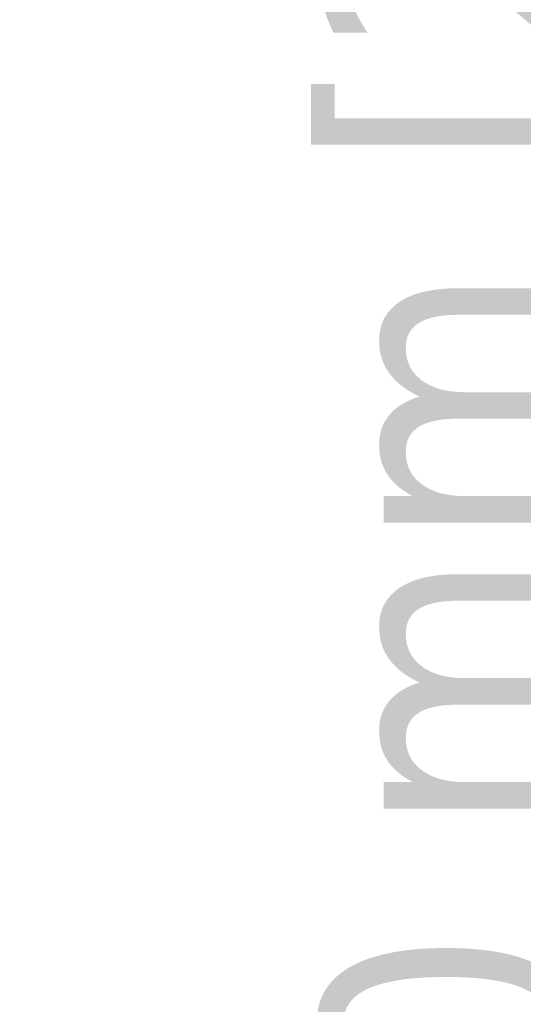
# Paper-space layout 'Sheet' of a CAD drawing. Header units: inches. Extents: x 0.2 to 10.8, y 0.2 to 8.3.
# Tile 520 of 545: x 8.313 to 8.555, y 6.597 to 7.072. Entities that reach past the tile are written whole.
import ezdxf

# ---------------------------------------------------------------- set-up
doc = ezdxf.new("R2010")
doc.units = ezdxf.units.IN
doc.header["$MEASUREMENT"] = 0
doc.layers.get('0').update_dxf_attribs({"lineweight": 5})
doc.styles.add('My Text', font='tahoma.ttf')
doc.dimstyles.new('My Dimension - mm [in] (ANSI)$0', dxfattribs={"dimtxt": 0.12, "dimasz": 0.098425, "dimexe": 0.125, "dimexo": 0.063, "dimgap": 0.031496, "dimtad": 0, "dimlfac": 250, "dimzin": 4, "dimdsep": 46, "dimtxsty": 'My Text', "dimblk": 'Filled-1', "dimcen": 0.09, "dimclrd": 1, "dimclre": 1, "dimclrt": 1, "dimadec": 1, "dimazin": 1, "dimtfac": 1, "dimtofl": 0, "dimtmove": 0, "dimatfit": 3, "dimfxl": 1, "dimtolj": 1, "dimtzin": 4, "dimlwd": -1, "dimlwe": -1, "dimarcsym": 0})

# ---------------------------------------------------------------- blocks, each defined once
blk = doc.blocks.new('*D10')
at = {"color": 1, "true_color": 0xff0000}
for p, q in [((9.4496, 8.02494), (8.40389, 8.02494)), ((8.52889, 7.92651), (8.52889, 7.82346)), ((8.52889, 5.99175), (8.52889, 6.09481)), ((9.1304, 5.89333), (8.40389, 5.89333))]:
    blk.add_line(p, q, dxfattribs=at)
at = {"layer": 'Defpoints', "color": 0}
for p in [(9.5126, 8.02494), (8.52889, 5.89333), (9.1934, 5.89333)]:
    blk.add_point(p, dxfattribs=at)
at = {"color": 1, "true_color": 0xff0000, "insert": (8.52889, 6.95913), "char_height": 0.12, "attachment_point": 5, "rotation": 90, "style": 'My Text'}
blk.add_mtext('\\A1;532.90 mm [20.980 in]', dxfattribs=at)
blk = doc.blocks.new('Filled-1')

psp = doc.layouts.new('Sheet')

# ---------------------------------------------------------------- dimensions: what is measured, and where the dimension line sits
dim = psp.add_linear_dim(base=(8.528889, 5.893326), p1=(9.512596, 8.02494), p2=(9.193401, 5.893326), angle=90, dimstyle='My Dimension - mm [in] (ANSI)$0', override={"dimpost": ' mm'})
dim.commit()
dim.dimension.update_dxf_attribs({"geometry": '*D10', "text_midpoint": (8.528889, 6.959133)})

doc.saveas('drawing.dxf')
